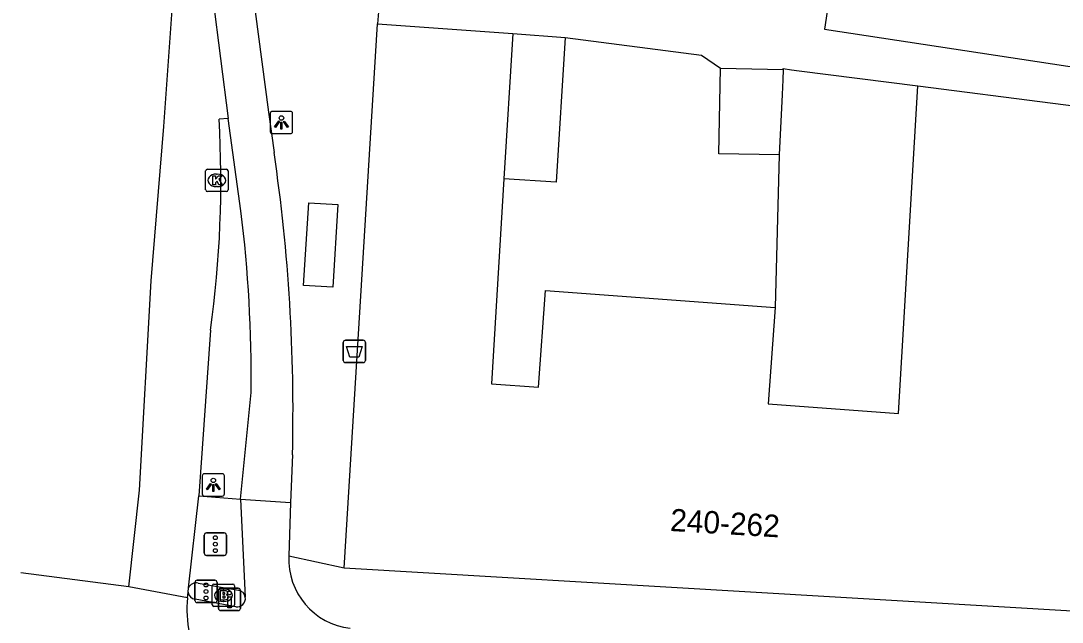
# Model space of a CAD drawing. Extents: x 162250 to 162654, y 380744 to 381605.
# Drawn here: x 162252.31 to 162298.95, y 380779.03 to 380805.95 of the extents above; entities that cross this region are included whole.
import ezdxf

# ---------------------------------------------------------------- set-up
doc = ezdxf.new("R2010")
doc.units = 0
for name, color, linetype in [('IMGEO_Afvalbak', 7, 'Continuous'), ('IMGEO_Brandkraan', 7, 'Continuous'), ('IMGEO_Drukknoppaal', 7, 'Continuous'), ('IMGEO_Fietspad_gesloten', 7, 'Continuous'), ('IMGEO_Fietspad_open', 7, 'Continuous'), ('IMGEO_Kolk', 7, 'Continuous'), ('IMGEO_Lichtpunt', 7, 'Continuous'), ('IMGEO_OVBaan_gesloten', 7, 'Continuous'), ('IMGEO_Pand', 7, 'Continuous'), ('IMGEO_Pand_nummerreeks', 7, 'Continuous'), ('IMGEO_Rijbaan_lokaal_gesloten', 7, 'Continuous'), ('IMGEO_Verkeersregelinstallatiepaal', 7, 'Continuous'), ('IMGEO_Voetpad_gesloten', 7, 'Continuous'), ('IMGEO_Voetpad_open', 7, 'Continuous')]:
    doc.layers.add(name, color=color, linetype=linetype)

msp = doc.modelspace()

# ---------------------------------------------------------------- linework, layer by layer
at = {"layer": 'IMGEO_Afvalbak'}
for p, q in [((162266.756, 380790.75), (162266.756, 380791.55)), ((162266.756, 380791.55), (162266.756, 380790.75)), ((162266.856, 380791.65), (162267.646, 380791.65)), ((162267.646, 380791.65), (162266.856, 380791.65)), ((162267.746, 380791.55), (162267.746, 380790.75)), ((162267.746, 380790.75), (162267.746, 380791.55)), ((162267.646, 380790.65), (162266.856, 380790.65)), ((162266.856, 380790.65), (162267.646, 380790.65))]:
    msp.add_line(p, q, dxfattribs=at)
msp.add_lwpolyline([(162266.899, 380791.364), (162267.603, 380791.364), (162267.454, 380790.894), (162267.048, 380790.894), (162266.899, 380791.364)], dxfattribs=at)
for centre, start, end in [((162266.856, 380791.55), 90, 180), ((162266.856, 380791.55), 90, 180), ((162267.646, 380791.55), 0, 90), ((162267.646, 380791.55), 360, 90), ((162266.856, 380790.75), 180, 270), ((162266.856, 380790.75), 180, 270), ((162267.646, 380790.75), 270, 0), ((162267.646, 380790.75), 270, 0)]:
    msp.add_arc(centre, 0.1, start, end, dxfattribs=at)
at = {"layer": 'IMGEO_Brandkraan'}
for p, q in [((162260.962, 380780.736), (162261.814, 380780.736)), ((162260.887, 380779.81), (162260.887, 380780.662)), ((162261.375, 380780.516), (162261.4, 380780.516)), ((162261.888, 380780.662), (162261.888, 380779.81)), ((162261.398, 380779.956), (162261.373, 380779.956)), ((162261.814, 380779.736), (162260.962, 380779.736))]:
    msp.add_line(p, q, dxfattribs=at)
for points in [[(162260.962, 380780.736), (162261.814, 380780.736)], [(162260.887, 380779.81), (162260.887, 380780.662)], [(162261.235, 380780.436), (162261.235, 380780.036), (162261.448, 380780.036)], [(162261.466, 380780.436), (162261.235, 380780.436)], [(162261.414, 380780.355), (162261.36, 380780.355), (162261.36, 380780.279)], [(162261.36, 380780.279), (162261.413, 380780.279)], [(162261.888, 380780.662), (162261.888, 380779.81)], [(162261.422, 380780.203), (162261.36, 380780.203), (162261.36, 380780.122)], [(162261.36, 380780.122), (162261.422, 380780.122)], [(162261.814, 380779.736), (162260.962, 380779.736)]]:
    msp.add_lwpolyline(points, dxfattribs=at)
for centre, radius, start, end in [((162260.964, 380780.66), 0.0765, 91.552, 178.448), ((162260.964, 380780.66), 0.0765, 91.552, 178.448), ((162261.812, 380780.66), 0.0765, 1.552, 88.448), ((162261.812, 380780.66), 0.0765, 1.552, 88.448), ((162261.415, 380780.317), 0.0379, 267.8285, 90.9355), ((162261.47, 380780.291), 0.145, 59.4692, 91.5367), ((162261.495, 380780.338), 0.0922, 285.5137, 58.1501), ((162261.5, 380780.146), 0.105, 301.3115, 78.989), ((162260.964, 380779.812), 0.0765, 181.552, 268.448), ((162260.964, 380779.812), 0.0765, 181.552, 268.448), ((162261.423, 380780.162), 0.0404, 269.8759, 90.5077), ((162261.454, 380780.287), 0.251, 268.6676, 293.5347), ((162261.812, 380779.812), 0.0765, 271.552, 358.448), ((162261.812, 380779.812), 0.0765, 271.552, 358.448)]:
    msp.add_arc(centre, radius, start, end, dxfattribs=at)
for centre, major_axis, ratio, start_param, end_param in [((162261.374, 380780.236), (-0.387, 0.002), 0.722429, 4.712389, 7.853982), ((162261.399, 380780.236), (-0.39, 0.002), 0.717154, 1.570796, 4.712389)]:
    msp.add_ellipse(centre, major_axis=major_axis, ratio=ratio, start_param=start_param, end_param=end_param, dxfattribs=at)
at = {"layer": 'IMGEO_Drukknoppaal'}
for p, q in [((162261.159, 380779.649), (162261.159, 380780.449)), ((162261.159, 380780.449), (162261.159, 380779.649)), ((162261.259, 380780.549), (162262.049, 380780.549)), ((162262.049, 380780.549), (162261.259, 380780.549)), ((162262.149, 380780.449), (162262.149, 380779.649)), ((162262.149, 380779.649), (162262.149, 380780.449)), ((162262.049, 380779.549), (162261.259, 380779.549)), ((162261.259, 380779.549), (162262.049, 380779.549))]:
    msp.add_line(p, q, dxfattribs=at)
msp.add_lwpolyline([(162261.729, 380780.174), (162261.729, 380779.674), (162261.579, 380779.674), (162261.579, 380780.174), (162261.729, 380780.174)], dxfattribs=at)
msp.add_circle((162261.654, 380780.339), 0.085, dxfattribs=at)
for centre, start, end in [((162261.259, 380780.449), 90, 180), ((162261.259, 380780.449), 90, 180), ((162262.049, 380780.449), 0, 90), ((162262.049, 380780.449), 360, 90), ((162261.259, 380779.649), 180, 270), ((162261.259, 380779.649), 180, 270), ((162262.049, 380779.649), 270, 0), ((162262.049, 380779.649), 270, 0)]:
    msp.add_arc(centre, 0.1, start, end, dxfattribs=at)
at = {"layer": 'IMGEO_Fietspad_gesloten'}
for points in [[(162262.487, 380808.761), (162262.809, 380806.363), (162263.412, 380801.856), (162263.654, 380800.054)], [(162262.171, 380797.447), (162261.596, 380801.583)], [(162262.158, 380784.539), (162262.624, 380789.309)], [(162264.479, 380786.527), (162264.396, 380784.391)], [(162262.158, 380784.539), (162264.396, 380784.391)]]:
    msp.add_lwpolyline(points, dxfattribs=at)
for centre, radius, start, end in [((162185.473, 380788.497), 79.03, 358.57151, 8.40869), ((162201.828, 380790.006), 60.8, 359.34276, 7.02938)]:
    msp.add_arc(centre, radius, start, end, dxfattribs=at)
at = {"layer": 'IMGEO_Fietspad_open'}
for points in [[(162262.158, 380784.539), (162262.367, 380780.147)], [(162264.396, 380784.391), (162264.32, 380781.989)], [(162261.941, 380779.726), (162260.124, 380780.061)]]:
    msp.add_lwpolyline(points, dxfattribs=at)
for centre, radius, start, end in [((162267.409, 380781.837), 3.093, 177.1798, 263.6297), ((162260.159, 380780.421), 0.362, 187.6157, 264.3692), ((162261.997, 380780.095), 0.374, 261.378, 7.9456)]:
    msp.add_arc(centre, radius, start, end, dxfattribs=at)
at = {"layer": 'IMGEO_Kolk'}
for p, q in [((162260.591, 380798.381), (162260.591, 380799.233)), ((162260.666, 380799.307), (162261.518, 380799.307)), ((162261.079, 380799.087), (162261.104, 380799.087)), ((162261.592, 380799.233), (162261.592, 380798.381)), ((162261.102, 380798.527), (162261.077, 380798.527)), ((162261.518, 380798.307), (162260.666, 380798.307))]:
    msp.add_line(p, q, dxfattribs=at)
for points in [[(162260.591, 380798.381), (162260.591, 380799.233)], [(162260.666, 380799.307), (162261.518, 380799.307)], [(162260.912, 380799.007), (162261.035, 380799.007), (162261.035, 380798.856), (162261.165, 380799.007), (162261.329, 380799.007), (162261.183, 380798.856), (162261.336, 380798.607), (162261.184, 380798.607), (162261.099, 380798.771), (162261.035, 380798.704), (162261.035, 380798.607), (162260.912, 380798.607), (162260.912, 380799.007)], [(162261.592, 380799.233), (162261.592, 380798.381)], [(162261.518, 380798.307), (162260.666, 380798.307)]]:
    msp.add_lwpolyline(points, dxfattribs=at)
for centre, start, end in [((162260.668, 380799.231), 91.552, 178.448), ((162260.668, 380799.231), 91.552, 178.448), ((162261.516, 380799.231), 1.552, 88.448), ((162261.516, 380799.231), 1.552, 88.448), ((162260.668, 380798.383), 181.552, 268.448), ((162260.668, 380798.383), 181.552, 268.448), ((162261.516, 380798.383), 271.552, 358.448), ((162261.516, 380798.383), 271.552, 358.448)]:
    msp.add_arc(centre, 0.0765, start, end, dxfattribs=at)
for centre, major_axis, ratio, start_param, end_param in [((162261.078, 380798.807), (-0.387, 0.002), 0.722429, 4.712389, 7.853982), ((162261.103, 380798.807), (-0.39, 0.002), 0.717154, 1.570796, 4.712389)]:
    msp.add_ellipse(centre, major_axis=major_axis, ratio=ratio, start_param=start_param, end_param=end_param, dxfattribs=at)
at = {"layer": 'IMGEO_Lichtpunt'}
for p, q in [((162263.487, 380801.801), (162263.487, 380800.994)), ((162263.487, 380801.801), (162263.487, 380800.994)), ((162264.389, 380801.896), (162263.581, 380801.896)), ((162264.389, 380801.896), (162263.581, 380801.896)), ((162264.483, 380800.994), (162264.483, 380801.801)), ((162264.483, 380800.994), (162264.483, 380801.801)), ((162263.581, 380800.9), (162264.389, 380800.9)), ((162263.581, 380800.9), (162264.389, 380800.9)), ((162260.435, 380785.58), (162260.435, 380784.773)), ((162260.435, 380785.58), (162260.435, 380784.773)), ((162261.337, 380785.675), (162260.529, 380785.675)), ((162261.337, 380785.675), (162260.529, 380785.675)), ((162261.431, 380784.773), (162261.431, 380785.58)), ((162261.431, 380784.773), (162261.431, 380785.58)), ((162260.529, 380784.679), (162261.337, 380784.679)), ((162260.529, 380784.679), (162261.337, 380784.679))]:
    msp.add_line(p, q, dxfattribs=at)
for points in [[(162263.861, 380801.465), (162263.9, 380801.437), (162263.712, 380801.175), (162263.674, 380801.202), (162263.861, 380801.465)], [(162263.963, 380801.417), (162264.01, 380801.417), (162264.01, 380801.095), (162263.963, 380801.095), (162263.963, 380801.417)], [(162264.073, 380801.437), (162264.111, 380801.464), (162264.298, 380801.202), (162264.259, 380801.174), (162264.073, 380801.437)], [(162260.809, 380785.244), (162260.848, 380785.216), (162260.66, 380784.954), (162260.622, 380784.981), (162260.809, 380785.244)], [(162260.911, 380785.196), (162260.958, 380785.196), (162260.958, 380784.874), (162260.911, 380784.874), (162260.911, 380785.196)], [(162261.021, 380785.216), (162261.059, 380785.243), (162261.246, 380784.981), (162261.207, 380784.953), (162261.021, 380785.216)]]:
    msp.add_lwpolyline(points, dxfattribs=at)
for centre in [(162263.986, 380801.599), (162260.934, 380785.378)]:
    msp.add_circle(centre, 0.0994, dxfattribs=at)
for centre, start, end in [((162263.581, 380801.801), 90, 180), ((162263.581, 380801.801), 90, 180), ((162264.389, 380801.801), 0, 90), ((162264.389, 380801.801), 0, 90), ((162263.581, 380800.994), 180, 270), ((162263.581, 380800.994), 180, 270), ((162264.389, 380800.994), 270, 0), ((162264.389, 380800.994), 270, 360), ((162260.529, 380785.58), 90, 180), ((162260.529, 380785.58), 90, 180), ((162261.337, 380785.58), 0, 90), ((162261.337, 380785.58), 0, 90), ((162260.529, 380784.773), 180, 270), ((162260.529, 380784.773), 180, 270), ((162261.337, 380784.773), 270, 0), ((162261.337, 380784.773), 270, 360)]:
    msp.add_arc(centre, 0.0946, start, end, dxfattribs=at)
at = {"layer": 'IMGEO_OVBaan_gesloten'}
for points in [[(162257.154, 380780.607), (162257.633, 380784.935), (162258.149, 380794.31), (162258.723, 380801.22), (162259.12, 380806.851), (162260.905, 380806.961)], [(162260.905, 380806.961), (162261.596, 380801.583)], [(162261.596, 380801.583), (162261.189, 380801.55)], [(162260.802, 380792.1), (162260.282, 380784.688)], [(162259.825, 380780.563), (162260.282, 380784.688)], [(162259.773, 380780.125), (162257.154, 380780.607)], [(162259.773, 380780.125), (162259.801, 380780.373)], [(162259.801, 380780.373), (162259.825, 380780.563)]]:
    msp.add_lwpolyline(points, dxfattribs=at)
msp.add_arc((162214.115, 380798.745), 47.157, 351.8996, 3.4102, dxfattribs=at)
at = {"layer": 'IMGEO_Pand'}
for points in [[(162266.8, 380781.452), (162268.287, 380805.818)], [(162268.287, 380805.818), (162274.346, 380805.377)], [(162274.346, 380805.377), (162273.949, 380798.877)], [(162276.692, 380805.206), (162276.297, 380798.734), (162273.949, 380798.877)], [(162274.346, 380805.377), (162276.692, 380805.206)], [(162286.283, 380799.949), (162283.577, 380800.002), (162283.651, 380803.824)], [(162283.651, 380803.824), (162286.462, 380803.769)], [(162286.462, 380803.769), (162286.44, 380803.308), (162286.409, 380802.648), (162286.283, 380799.949)], [(162286.462, 380803.769), (162286.464, 380803.808), (162286.825, 380803.762), (162287.174, 380803.717), (162292.485, 380803.038)], [(162286.1, 380793.123), (162285.786, 380788.802), (162291.62, 380788.378), (162292.485, 380803.038)], [(162292.485, 380803.038), (162304.586, 380801.49)], [(162286.283, 380799.949), (162286.1, 380793.123)], [(162273.949, 380798.877), (162273.389, 380789.702), (162275.494, 380789.549), (162275.808, 380793.871), (162286.1, 380793.123)], [(162303.194, 380779.303), (162266.8, 380781.452)]]:
    msp.add_lwpolyline(points, dxfattribs=at)
at = {"layer": 'IMGEO_Rijbaan_lokaal_gesloten'}
msp.add_lwpolyline([(162257.154, 380780.607), (162252.312, 380781.239)], dxfattribs=at)
msp.add_arc((162265.345, 380779.632), 5.594, 174.9487, 207.6926, dxfattribs=at)
at = {"layer": 'IMGEO_Verkeersregelinstallatiepaal'}
for p, q in [((162260.629, 380783.024), (162261.419, 380783.024)), ((162261.419, 380783.024), (162260.629, 380783.024)), ((162260.529, 380782.124), (162260.529, 380782.924)), ((162260.529, 380782.924), (162260.529, 380782.124)), ((162261.519, 380782.924), (162261.519, 380782.124)), ((162261.519, 380782.124), (162261.519, 380782.924)), ((162261.419, 380782.024), (162260.629, 380782.024)), ((162260.629, 380782.024), (162261.419, 380782.024)), ((162260.111, 380780.006), (162260.111, 380780.806)), ((162260.111, 380780.806), (162260.111, 380780.006)), ((162260.211, 380780.906), (162261.001, 380780.906)), ((162261.001, 380780.906), (162260.211, 380780.906)), ((162261.101, 380780.806), (162261.101, 380780.006)), ((162261.101, 380780.006), (162261.101, 380780.806)), ((162261.001, 380779.906), (162260.211, 380779.906)), ((162260.211, 380779.906), (162261.001, 380779.906))]:
    msp.add_line(p, q, dxfattribs=at)
for centre in [(162261.024, 380782.814), (162261.024, 380782.524), (162261.024, 380782.234), (162260.606, 380780.696), (162260.606, 380780.406), (162260.606, 380780.116)]:
    msp.add_circle(centre, 0.085, dxfattribs=at)
for centre, start, end in [((162260.629, 380782.924), 90, 180), ((162260.629, 380782.924), 90, 180), ((162261.419, 380782.924), 0, 90), ((162261.419, 380782.924), 360, 90), ((162260.629, 380782.124), 180, 270), ((162260.629, 380782.124), 180, 270), ((162261.419, 380782.124), 270, 0), ((162261.419, 380782.124), 270, 0), ((162260.211, 380780.806), 90, 180), ((162260.211, 380780.806), 90, 180), ((162261.001, 380780.806), 0, 90), ((162261.001, 380780.806), 360, 90), ((162260.211, 380780.006), 180, 270), ((162260.211, 380780.006), 180, 270), ((162261.001, 380780.006), 270, 0), ((162261.001, 380780.006), 270, 0)]:
    msp.add_arc(centre, 0.1, start, end, dxfattribs=at)
at = {"layer": 'IMGEO_Voetpad_gesloten'}
msp.add_lwpolyline([(162266.517, 380797.72), (162266.288, 380794.027), (162264.98, 380794.108), (162265.21, 380797.801), (162266.517, 380797.72)], dxfattribs=at)
at = {"layer": 'IMGEO_Voetpad_open'}
for points in [[(162268.495, 380808.33), (162268.287, 380805.818)], [(162288.712, 380808.256), (162288.303, 380805.578), (162300.384, 380803.733)], [(162276.692, 380805.206), (162282.793, 380804.409), (162283.651, 380803.824)], [(162260.282, 380784.688), (162262.158, 380784.539)], [(162266.8, 380781.452), (162264.32, 380781.989)], [(162260.252, 380780.777), (162261.713, 380780.525), (162262.06, 380780.465)]]:
    msp.add_lwpolyline(points, dxfattribs=at)
for centre, radius, start, end in [((162260.162, 380780.424), 0.364, 75.6478, 157.5896), ((162261.995, 380780.095), 0.376, 8.0058, 79.9776)]:
    msp.add_arc(centre, radius, start, end, dxfattribs=at)

# ---------------------------------------------------------------- texts
at = {"layer": 'IMGEO_Pand_nummerreeks'}
msp.add_text('240-262', height=1, rotation=356.6195, dxfattribs=at).set_placement((162281.375, 380783.115))

doc.saveas('drawing.dxf')
